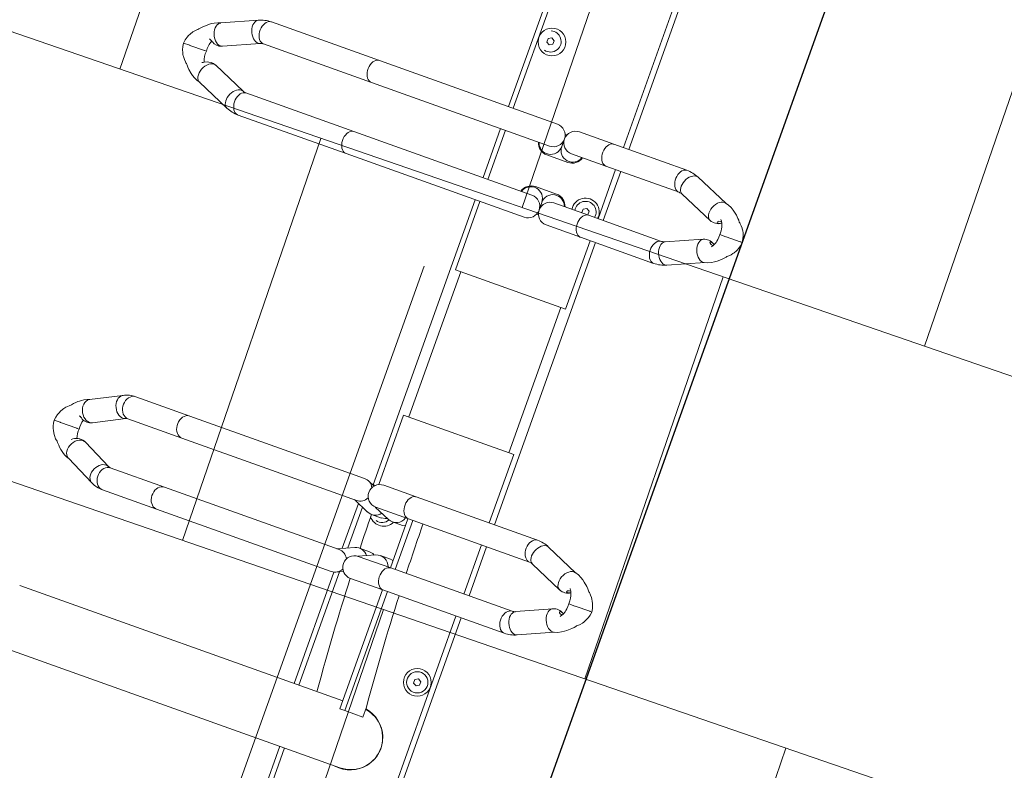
# Model space of a CAD drawing. Header units: metres. Extents: x 134157 to 138734, y 451157 to 455772.
# Tile 449 of 656: x 136558.407 to 136559.332, y 453797.407 to 453798.113. Entities that reach past the tile are written whole.
import ezdxf

# ---------------------------------------------------------------- set-up
doc = ezdxf.new("R2010")
doc.units = ezdxf.units.M
doc.linetypes.add('HIDDEN__G5', pattern=[1.125, 0.75, -0.375])
doc.linetypes.add('TR18X20__G2', pattern=[2.6, 1, -0.4, 0, -0.4, 0, -0.4, 0, -0.4])
doc.layers.add('-DR-alg-hulplijnen', color=210, linetype='Continuous', plot=False)
doc.layers.add('-DR-nw-gr-arc-gras', color=7, linetype='Continuous', true_color=0xb5d5a4)
for name, color, linetype in [('-DR-nw-inr-fietsparkeren Tulip enkele beugel', 2, 'Continuous'), ('-DR-nw-inr-fietsparkeren Tulip Traverse', 2, 'Continuous'), ('-DR-nw-vh-band 18-20x25', 2, 'TR18X20__G2'), ('VELOPA-FIG15', 1, 'Continuous'), ('VELOPA-FIG25', 1, 'Continuous')]:
    doc.layers.add(name, color=color, linetype=linetype)
doc.layers.add('-DR-nw-rio-HWA 125', color=170, linetype='HIDDEN__G5', lineweight=13)
doc.layers.add('-DR-nw-vh-arc-tegels 300x300x45', color=253, linetype='Continuous', lineweight=9)
doc.layers.add('-DR-nw-vh-arc-halfverharding stabilizer', color=7, linetype='Continuous', lineweight=9, true_color=0xe2e1c1, transparency=0.1)
doc.styles.add('2-5TXT', font='arial.ttf')
doc.dimstyles.new('VELOPA-drukwerk', dxfattribs={"dimscale": 0, "dimtxt": 2.5, "dimasz": 2, "dimexe": 1, "dimexo": 1, "dimgap": 1, "dimtad": 1, "dimdec": 0, "dimdsep": 46, "dimtxsty": '2-5TXT', "dimcen": 8, "dimadec": 1, "dimazin": 0, "dimtfac": 1, "dimtdec": 0, "dimtmove": 0, "dimatfit": 3, "dimfxl": 1, "dimtolj": 1, "dimtzin": 0, "dimarcsym": 0})
pattern_1 = [(115.335625, (136419.71802, 453326.2367), (-0.223681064, -0.105903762), [0.06, -0.187485]), (205.335625, (136419.71802, 453326.2367), (0.105903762, -0.223681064), [0.06, -0.187485])]

# ---------------------------------------------------------------- blocks, each defined once
blk = doc.blocks.new('Tulip Traverse')
at = {"layer": 'VELOPA-FIG15', "color": 252, "linetype": 'Continuous', "lineweight": 9}
for p, q in [((822.5, 50), (677.5, 50)), ((822.5, -50), (677.5, -50))]:
    blk.add_line(p, q, dxfattribs=at)
at = {"layer": 'VELOPA-FIG15', "color": 252, "linetype": 'Continuous', "lineweight": 9, "flags": 128}
for points in [[(538.74, 121.47), (538.43, 120.9), (537.62, 119.93), (536.52, 119.16), (535.17, 118.6), (533.6, 118.28), (531.88, 118.2), (530.05, 118.36), (528.18, 118.77), (526.33, 119.4), (524.54, 120.24), (522.89, 121.27), (521.43, 122.44), (520.2, 123.72), (519.24, 125.06), (518.58, 126.44), (518.24, 127.8), (518.24, 129.09), (518.57, 130.25)], [(586.27, 121.47), (586.57, 120.9), (587.38, 119.93), (588.48, 119.16), (589.84, 118.6), (591.4, 118.28), (593.12, 118.2), (594.95, 118.36), (596.82, 118.77), (598.68, 119.4), (600.46, 120.24), (602.11, 121.27), (603.57, 122.44), (604.8, 123.72), (605.77, 125.06), (606.42, 126.44), (606.76, 127.8), (606.76, 129.09), (606.44, 130.25)], [(538, 118.08), (537.82, 116.79), (537.3, 115.55), (536.44, 114.38), (535.28, 113.33), (533.86, 112.44), (532.21, 111.73), (530.4, 111.22), (528.48, 110.93), (526.51, 110.87), (524.55, 111.05), (522.68, 111.45), (520.94, 112.06), (519.4, 112.87), (518.1, 113.84), (517.09, 114.95), (516.4, 116.16), (516.05, 117.44), (516, 118.09)], [(587, 118.08), (587.18, 116.79), (587.7, 115.55), (588.56, 114.38), (589.72, 113.33), (591.14, 112.44), (592.79, 111.73), (594.6, 111.22), (596.52, 110.93), (598.49, 110.87), (600.45, 111.05), (602.32, 111.45), (604.06, 112.06), (605.6, 112.87), (606.9, 113.84), (607.91, 114.95), (608.6, 116.16), (608.96, 117.44), (609, 118.09)], [(913.7, 106.03), (913.43, 105.53), (912.62, 104.53), (911.52, 103.72), (910.17, 103.12), (908.6, 102.77), (906.88, 102.66), (905.05, 102.81), (903.18, 103.21), (901.33, 103.83), (899.54, 104.68), (897.89, 105.71), (896.43, 106.89), (895.2, 108.2), (894.24, 109.57), (893.58, 110.98), (893.24, 112.37), (893.24, 113.7), (893.58, 114.93), (893.6, 114.99)], [(961.3, 106.03), (961.57, 105.53), (962.38, 104.53), (963.48, 103.72), (964.84, 103.12), (966.4, 102.77), (968.12, 102.66), (969.95, 102.81), (971.82, 103.21), (973.68, 103.83), (975.46, 104.68), (977.11, 105.71), (978.57, 106.89), (979.8, 108.2), (980.77, 109.57), (981.42, 110.98), (981.76, 112.37), (981.76, 113.7), (981.42, 114.93), (981.4, 114.99)], [(913, 102.91), (912.82, 101.58), (912.3, 100.3), (911.44, 99.1), (910.28, 98.02), (908.86, 97.1), (907.21, 96.37), (905.4, 95.85), (903.48, 95.55), (901.51, 95.49), (899.55, 95.67), (897.68, 96.08), (895.94, 96.71), (894.4, 97.54), (893.1, 98.54), (892.09, 99.69), (891.4, 100.93), (891.05, 102.24), (891, 102.91)], [(962, 102.91), (962.18, 101.58), (962.7, 100.3), (963.56, 99.1), (964.72, 98.02), (966.14, 97.1), (967.79, 96.37), (969.6, 95.85), (971.52, 95.55), (973.49, 95.49), (975.45, 95.67), (977.32, 96.08), (979.06, 96.71), (980.6, 97.54), (981.9, 98.54), (982.91, 99.69), (983.6, 100.93), (983.96, 102.24), (984, 102.91)], [(538, 45.14), (537.82, 43.86), (537.3, 42.61), (536.44, 41.44), (535.28, 40.4), (533.86, 39.5), (532.21, 38.79), (530.4, 38.28), (528.48, 37.99), (526.51, 37.93), (524.55, 38.11), (522.68, 38.51), (520.94, 39.12), (519.4, 39.93), (518.1, 40.9), (517.09, 42.01), (516.4, 43.22), (516.05, 44.5), (516, 45.14)], [(587, 45.14), (587.18, 43.86), (587.7, 42.61), (588.56, 41.44), (589.72, 40.4), (591.14, 39.5), (592.79, 38.79), (594.6, 38.28), (596.52, 37.99), (598.49, 37.93), (600.45, 38.11), (602.32, 38.51), (604.06, 39.12), (605.6, 39.93), (606.9, 40.9), (607.91, 42.01), (608.6, 43.22), (608.96, 44.5), (609, 45.14)], [(913, -18.1), (912.82, -19.43), (912.3, -20.71), (911.44, -21.91), (910.28, -22.99), (908.86, -23.91), (907.21, -24.64), (905.4, -25.17), (903.48, -25.46), (901.51, -25.52), (899.55, -25.34), (897.68, -24.93), (895.94, -24.3), (894.4, -23.47), (893.1, -22.47), (892.09, -21.33), (891.4, -20.08), (891.05, -18.77), (891, -18.1)], [(962, -18.1), (962.18, -19.43), (962.7, -20.71), (963.56, -21.91), (964.72, -22.99), (966.14, -23.91), (967.79, -24.64), (969.6, -25.17), (971.52, -25.46), (973.49, -25.52), (975.45, -25.34), (977.32, -24.93), (979.06, -24.3), (980.6, -23.47), (981.9, -22.47), (982.91, -21.33), (983.6, -20.08), (983.96, -18.77), (984, -18.1)], [(538, -188.96), (537.82, -190.28), (537.3, -191.55), (536.44, -192.74), (535.28, -193.81), (533.86, -194.72), (532.21, -195.45), (530.4, -195.97), (528.48, -196.26), (526.51, -196.32), (524.55, -196.14), (522.68, -195.73), (520.94, -195.11), (519.4, -194.28), (518.1, -193.29), (517.09, -192.16), (516.4, -190.92), (516.05, -189.62), (516, -188.96)], [(587, -188.96), (587.18, -190.28), (587.7, -191.55), (588.56, -192.74), (589.72, -193.81), (591.14, -194.72), (592.79, -195.45), (594.6, -195.97), (596.52, -196.26), (598.49, -196.32), (600.45, -196.14), (602.32, -195.73), (604.06, -195.11), (605.6, -194.28), (606.9, -193.29), (607.91, -192.16), (608.6, -190.92), (608.96, -189.62), (609, -188.96)], [(913, -244.2), (912.82, -245.69), (912.3, -247.14), (911.44, -248.49), (910.28, -249.7), (908.86, -250.73), (907.21, -251.56), (905.4, -252.15), (903.48, -252.48), (901.51, -252.55), (899.55, -252.35), (897.68, -251.89), (895.94, -251.17), (894.4, -250.24), (893.1, -249.11), (892.09, -247.82), (891.4, -246.42), (891.05, -244.95), (891, -244.2)], [(962, -244.2), (962.18, -245.69), (962.7, -247.14), (963.56, -248.49), (964.72, -249.7), (966.14, -250.73), (967.79, -251.56), (969.6, -252.15), (971.52, -252.48), (973.49, -252.55), (975.45, -252.35), (977.32, -251.89), (979.06, -251.17), (980.6, -250.24), (981.9, -249.11), (982.91, -247.82), (983.6, -246.42), (983.96, -244.95), (984, -244.2)], [(538, -296.74), (537.82, -298.06), (537.3, -299.33), (536.44, -300.52), (535.28, -301.59), (533.86, -302.5), (532.21, -303.23), (530.4, -303.75), (528.48, -304.04), (526.51, -304.1), (524.55, -303.92), (522.68, -303.51), (520.94, -302.89), (519.4, -302.07), (518.1, -301.07), (517.09, -299.94), (516.4, -298.7), (516.05, -297.4), (516, -296.74)], [(539.1, -301.85), (538.93, -303.21), (538.43, -304.6), (537.62, -305.99), (536.52, -307.32), (535.17, -308.57), (533.6, -309.68), (531.88, -310.61), (530.05, -311.35), (528.18, -311.87), (526.33, -312.15), (524.54, -312.18), (522.89, -311.95), (521.43, -311.49), (520.2, -310.8), (519.24, -309.9), (518.6, -308.86)], [(538.71, -299.96), (538.93, -300.58), (539.1, -301.85)], [(586.29, -299.96), (586.07, -300.58), (585.9, -301.85)], [(585.9, -301.85), (586.07, -303.21), (586.57, -304.6), (587.38, -305.99), (588.48, -307.32), (589.84, -308.57), (591.4, -309.68), (593.12, -310.61), (594.95, -311.35), (596.82, -311.87), (598.68, -312.15), (600.46, -312.18), (602.11, -311.95), (603.57, -311.49), (604.8, -310.8), (605.77, -309.9), (606.41, -308.86)], [(587, -296.74), (587.18, -298.06), (587.7, -299.33), (588.56, -300.52), (589.72, -301.59), (591.14, -302.5), (592.79, -303.23), (594.6, -303.75), (596.52, -304.04), (598.49, -304.1), (600.45, -303.92), (602.32, -303.51), (604.06, -302.89), (605.6, -302.07), (606.9, -301.07), (607.91, -299.94), (608.6, -298.7), (608.96, -297.4), (609, -296.74)], [(913, -298.22), (912.82, -299.71), (912.3, -301.16), (911.44, -302.51), (910.28, -303.72), (908.86, -304.75), (907.21, -305.58), (905.4, -306.17), (903.48, -306.5), (901.51, -306.57), (899.55, -306.37), (897.68, -305.91), (895.94, -305.2), (894.4, -304.26), (893.1, -303.13), (892.09, -301.85), (891.4, -300.44), (891.05, -298.97), (891, -298.22)], [(914.1, -302.68), (913.93, -304.21), (913.43, -305.76), (912.62, -307.29), (911.52, -308.73), (910.17, -310.06), (908.6, -311.22), (906.88, -312.18), (905.05, -312.9), (903.18, -313.37), (901.33, -313.56), (899.54, -313.48), (897.89, -313.12), (896.43, -312.5), (895.2, -311.64), (894.24, -310.55), (893.83, -309.88)], [(913.47, -299.95), (913.93, -301.23), (914.1, -302.68)], [(961.53, -299.95), (961.07, -301.23), (960.9, -302.68)], [(960.9, -302.68), (961.07, -304.21), (961.57, -305.76), (962.38, -307.29), (963.48, -308.73), (964.84, -310.06), (966.4, -311.22), (968.12, -312.18), (969.95, -312.9), (971.82, -313.37), (973.68, -313.56), (975.46, -313.48), (977.11, -313.12), (978.57, -312.5), (979.8, -311.64), (980.77, -310.55), (981.17, -309.88)], [(962, -298.22), (962.18, -299.71), (962.7, -301.16), (963.56, -302.51), (964.72, -303.72), (966.14, -304.75), (967.79, -305.58), (969.6, -306.17), (971.52, -306.5), (973.49, -306.57), (975.45, -306.37), (977.32, -305.91), (979.06, -305.2), (980.6, -304.26), (981.9, -303.13), (982.91, -301.85), (983.6, -300.44), (983.96, -298.97), (984, -298.22)]]:
    blk.add_lwpolyline(points, dxfattribs=at)
at = {"layer": 'VELOPA-FIG25', "color": 252, "linetype": 'Continuous', "lineweight": 9}
for p, q in [((562.5, 188.41), (562.5, 190)), ((562.5, 188.03), (562.5, 188.41)), ((562.5, 173.95), (562.5, 188.03)), ((562.5, 173.95), (562.5, 173.7)), ((562.5, 173.7), (562.5, 167.46)), ((937.5, 172.03), (937.5, 173.68)), ((937.5, 171.64), (937.5, 172.03)), ((937.5, 157.16), (937.5, 171.64)), ((532.85, 163.04), (518.57, 130.25)), ((606.44, 130.25), (592.15, 163.04)), ((538.74, 121.47), (553.09, 154.41)), ((571.92, 154.41), (586.27, 121.47)), ((937.5, 157.16), (937.5, 156.89)), ((937.5, 156.89), (937.5, 150.69)), ((907.89, 147.05), (893.6, 114.99)), ((981.4, 114.99), (967.11, 147.05)), ((913.7, 106.03), (928.05, 138.23)), ((946.95, 138.23), (961.3, 106.03)), ((516, 118.08), (516, 45.14)), ((538, 45.14), (538, 118.08)), ((587, 118.08), (587, 45.14)), ((609, 45.14), (609, 118.08)), ((891, 102.91), (891, -18.1)), ((913, -18.1), (913, 102.91)), ((962, 102.91), (962, -18.1)), ((984, -18.1), (984, 102.91)), ((516, 60), (234, 60)), ((587, 60), (538, 60)), ((891, 60), (609, 60)), ((962, 60), (913, 60)), ((1266, 60), (984, 60)), ((516, 54.75), (234, 54.75)), ((587, 54.75), (538, 54.75)), ((677.5, 54.75), (609, 54.75)), ((677.5, -55.25), (677.5, 54.75)), ((891, 54.75), (822.5, 54.75)), ((822.5, 54.75), (822.5, -55.25)), ((962, 54.75), (913, 54.75)), ((1266, 54.75), (984, 54.75)), ((516, 45.14), (516, 10.75)), ((538, 10.75), (538, 45.14)), ((581.54, 41.5), (583.27, 44.5)), ((583.27, 38.5), (581.54, 41.5)), ((583.27, 44.5), (586.73, 44.5)), ((586.73, 38.5), (583.27, 38.5)), ((586.73, 44.5), (587, 44.03)), ((587, 38.97), (586.73, 38.5)), ((587, 45.14), (587, 10.75)), ((609, 10.75), (609, 45.14)), ((1051.54, 41.5), (1053.27, 44.5)), ((1053.27, 38.5), (1051.54, 41.5)), ((1053.27, 44.5), (1056.73, 44.5)), ((1056.73, 38.5), (1053.27, 38.5)), ((1056.73, 44.5), (1058.46, 41.5)), ((1058.46, 41.5), (1056.73, 38.5)), ((546.65, -10.75), (546.65, 10.25)), ((578.35, 10.25), (578.35, -10.75)), ((522.65, 0.65), (522.65, -1.15)), ((602.35, -1.15), (602.35, 0.65)), ((1093, 4.24), (1103, 4.24)), ((1103, -13.71), (1103, 4.24)), ((527, -0.25), (534.52, -0.25)), ((534.69, -0.25), (534.52, -0.25)), ((590.49, -0.25), (590.31, -0.25)), ((590.49, -0.25), (598, -0.25)), ((1155.15, -341.15), (1155.15, -0.08)), ((516, -11.25), (516, -188.96)), ((538, -188.96), (538, -11.25)), ((587, -11.25), (587, -188.96)), ((609, -188.96), (609, -11.25)), ((891, -18.1), (891, -50.59)), ((913, -13.71), (962, -13.71)), ((913, -50.59), (913, -18.1)), ((962, -18.1), (962, -50.59)), ((984, -13.71), (1103, -13.71)), ((984, -50.59), (984, -18.1)), ((1103, -13.71), (1103, -18.58)), ((913, -18.58), (962, -18.58)), ((920.66, -31.26), (920.66, -21.19)), ((954.35, -21.19), (954.35, -31.26)), ((984, -18.58), (1103, -18.58)), ((1094.85, -18.58), (1094.85, -341.13)), ((912.99, -51.17), (919.78, -35.49)), ((955.22, -35.49), (962.02, -51.17)), ((441.54, -43.5), (443.27, -40.5)), ((443.27, -46.5), (441.54, -43.5)), ((443.27, -40.5), (446.73, -40.5)), ((446.73, -40.5), (448.46, -43.5)), ((448.46, -43.5), (446.73, -46.5)), ((920.66, -52.19), (920.66, -42.12)), ((954.35, -42.12), (954.35, -52.19)), ((1094.85, -44.48), (1093, -44.48)), ((405.15, -55.25), (516, -55.25)), ((446.73, -46.5), (443.27, -46.5)), ((538, -55.25), (587, -55.25)), ((609, -55.25), (677.5, -55.25)), ((822.5, -55.25), (892.04, -55.25)), ((1155.15, -55.25), (1266, -55.25)), ((516, -60), (405.15, -60)), ((587, -60), (538, -60)), ((894.01, -60), (609, -60)), ((894.79, -58.9), (891.88, -65.62)), ((913, -72.07), (919.78, -56.43)), ((957.83, -62.43), (917.18, -62.43)), ((955.22, -56.43), (962, -72.07)), ((983.12, -65.62), (980.21, -58.9)), ((1094.85, -62.43), (981.74, -62.43)), ((1266, -60), (1155.15, -60)), ((891, -69.86), (891, -244.2)), ((913, -244.2), (913, -69.86)), ((959.94, -67.31), (915.06, -67.31)), ((962, -69.86), (962, -244.2)), ((1094.85, -67.31), (983.69, -67.31)), ((984, -244.2), (984, -69.86)), ((516, -188.96), (516, -296.74)), ((538, -296.74), (538, -188.96)), ((587, -188.96), (587, -296.74)), ((609, -296.74), (609, -188.96)), ((891, -244.2), (891, -298.22)), ((913, -298.22), (913, -244.2)), ((962, -244.2), (962, -298.22)), ((984, -298.22), (984, -244.2)), ((553.06, -332.39), (538.71, -299.95)), ((586.29, -299.95), (571.94, -332.39)), ((927.82, -328.32), (913.47, -299.95)), ((961.53, -299.95), (947.19, -328.32)), ((518.59, -308.85), (532.94, -341.29)), ((592.06, -341.29), (606.41, -308.85)), ((893.84, -309.88), (908.19, -338.25)), ((966.82, -338.25), (981.17, -309.88)), ((553.17, -332.74), (553.08, -332.44)), ((571.92, -332.44), (571.83, -332.74)), ((928.07, -329.03), (927.86, -328.4)), ((947.14, -328.4), (946.91, -329.09)), ((937.5, -339.92), (937.5, -337.88)), ((937.5, -339.92), (937.5, -340.34)), ((937.5, -356.65), (937.5, -340.34)), ((562.5, -346.67), (562.5, -345.04)), ((562.5, -346.67), (562.5, -347.05)), ((562.5, -361.41), (562.5, -347.05)), ((937.5, -356.96), (937.5, -356.65)), ((937.5, -363), (937.5, -356.96)), ((562.5, -361.67), (562.5, -361.41)), ((562.5, -367.89), (562.5, -361.67))]:
    blk.add_line(p, q, dxfattribs=at)
at = {"layer": 'VELOPA-FIG25', "color": 252, "linetype": 'Continuous', "lineweight": 9, "flags": 128}
for points in [[(562.5, 190.01), (559.08, 189.47), (556.31, 188.67), (553.79, 187.64), (552.06, 186.73), (551.02, 186.1), (550.46, 185.72), (549.74, 185.21), (548.12, 183.88), (546.54, 182.3), (545.89, 181.54), (545.23, 180.88), (543.9, 179.78), (542.46, 178.46), (540.19, 176.14), (538.02, 173.56), (536.58, 171.55), (535.07, 169.04), (533.67, 165.97), (532.63, 162.28)], [(592.37, 162.28), (591.33, 165.97), (589.93, 169.04), (588.43, 171.55), (586.98, 173.56), (584.06, 176.94), (582.54, 178.46), (581.1, 179.78), (580.43, 180.35), (579.77, 180.88), (579.11, 181.54), (578.46, 182.3), (576.88, 183.88), (575.26, 185.21), (574.19, 185.96), (573.54, 186.37), (572.45, 187.01), (570.85, 187.81), (568.69, 188.67), (565.92, 189.47), (562.5, 190.01)], [(562.5, 167.44), (565.14, 167.55), (567.39, 167.41), (569.26, 167.11), (570.76, 166.73), (573.08, 165.85), (574.99, 164.77), (575.71, 164.24), (576.11, 163.91), (576.22, 163.85), (576.24, 163.86)], [(937.5, 173.71), (934.25, 173.2), (931.65, 172.49), (929.67, 171.74), (927.61, 170.76), (926.13, 169.9), (924.73, 168.94), (922.78, 167.32), (921.05, 165.54), (920.4, 164.75), (919.72, 164.2), (918.23, 162.9), (916.47, 161.22), (913.25, 157.61), (911.82, 155.68), (910.27, 153.2), (908.78, 150.07), (907.64, 146.21)], [(967.36, 146.21), (966.22, 150.07), (964.73, 153.2), (963.18, 155.68), (961.76, 157.61), (958.53, 161.22), (956.78, 162.9), (955.29, 164.2), (954.6, 164.75), (953.95, 165.54), (952.22, 167.32), (950.27, 168.94), (948.87, 169.9), (947.39, 170.76), (945.33, 171.74), (943.35, 172.49), (940.76, 173.2), (937.5, 173.71)], [(532.68, 162.3), (532.55, 161.4), (532.75, 159.94), (533.35, 158.44), (534.31, 156.95), (535.61, 155.53), (537.2, 154.24), (539, 153.13), (540.96, 152.23), (543, 151.59), (545.04, 151.22), (547, 151.14), (548.81, 151.36), (550.39, 151.87), (551.69, 152.64), (552.66, 153.65), (553.07, 154.48)], [(551.73, 165.75), (552.18, 164.93), (552.69, 163.81), (552.99, 162.73), (553.04, 161.98), (552.89, 161.53), (552.57, 161.34), (552.07, 161.41), (551.46, 161.87), (551.01, 162.62), (550.76, 163.66), (550.69, 164.74), (550.7, 165.2)], [(592.32, 162.3), (592.45, 161.4), (592.25, 159.94), (591.66, 158.44), (590.69, 156.95), (589.39, 155.53), (587.81, 154.24), (586, 153.13), (584.04, 152.23), (582, 151.59), (579.96, 151.22), (578, 151.14), (576.2, 151.36), (574.61, 151.87), (573.31, 152.64), (572.35, 153.65), (571.94, 154.48)], [(571.96, 162.19), (572.06, 161.63), (572.34, 161.36), (572.78, 161.37), (573.37, 161.7), (573.96, 162.54), (574.24, 163.62), (574.32, 164.7), (574.31, 165.16)], [(923.55, 147.02), (923.55, 147.02), (923.63, 147.05), (924.02, 147.38), (924.65, 147.87), (925.63, 148.5), (926.76, 149.08), (928.19, 149.67), (929.75, 150.14), (931.8, 150.55), (934.38, 150.77), (937.5, 150.67)], [(926.97, 149.17), (927.18, 148.79), (927.69, 147.67), (927.99, 146.58), (928.04, 145.81), (927.89, 145.33), (927.57, 145.11), (927.07, 145.17), (926.46, 145.59), (926.01, 146.32), (925.76, 147.35), (925.69, 148.42), (925.69, 148.53)], [(937.5, 150.67), (940.15, 150.78), (942.4, 150.65), (944.26, 150.36), (945.76, 150), (948.09, 149.15), (950, 148.11), (950.73, 147.59), (951.15, 147.26), (951.26, 147.19), (951.29, 147.2)], [(946.96, 146.02), (947.06, 145.44), (947.34, 145.15), (947.78, 145.13), (948.37, 145.43), (948.96, 146.25), (949.24, 147.31), (949.32, 148.39), (949.31, 148.49)], [(907.69, 146.23), (907.55, 145.25), (907.75, 143.75), (908.35, 142.21), (909.31, 140.69), (910.61, 139.25), (912.2, 137.94), (914, 136.82), (915.96, 135.92), (918, 135.28), (920.04, 134.93), (922, 134.88), (923.81, 135.13), (925.39, 135.67), (926.69, 136.48), (927.66, 137.53), (928.03, 138.31)], [(967.31, 146.23), (967.45, 145.25), (967.25, 143.75), (966.66, 142.21), (965.69, 140.69), (964.39, 139.25), (962.81, 137.94), (961, 136.82), (959.04, 135.92), (957, 135.28), (954.96, 134.93), (953, 134.88), (951.2, 135.13), (949.61, 135.67), (948.31, 136.48), (947.35, 137.53), (946.97, 138.31)], [(920.64, -21.19), (920.66, -21.1), (920.2, -18.58)], [(954.36, -21.19), (954.35, -21.1), (954.8, -18.58)], [(919.15, -36.95), (920.06, -38.62), (920.64, -42.12)], [(955.86, -36.95), (954.94, -38.62), (954.36, -42.12)], [(894.13, -60.43), (893.88, -59.46), (893.69, -57.8)], [(553.45, -334.29), (553.25, -332.9), (553.01, -332.41)], [(571.72, -333.1), (571.16, -334.99), (571.01, -337.32), (571.27, -339.36), (571.76, -341.07), (572.9, -343.51), (573.42, -344.32), (573.79, -344.91), (574.02, -345.29), (574.05, -345.34)], [(571.55, -334.29), (571.75, -332.9), (571.99, -332.41)], [(908.22, -338.23), (908.35, -338.55), (909.31, -339.79), (910.61, -340.77), (912.2, -341.48), (914, -341.86), (915.96, -341.92), (918, -341.64), (920.04, -341.05), (922, -340.15), (923.81, -339), (925.39, -337.62), (926.69, -336.07), (927.66, -334.42), (928.25, -332.73), (928.45, -331.05)], [(928.45, -331.05), (928.25, -329.46), (927.78, -328.33)], [(946.55, -331.05), (946.75, -329.46), (947.22, -328.33)], [(966.78, -338.23), (966.66, -338.55), (965.69, -339.79), (964.39, -340.77), (962.81, -341.48), (961, -341.86), (959.04, -341.92), (957, -341.64), (954.96, -341.05), (953, -340.15), (951.2, -339), (949.61, -337.62), (948.31, -336.07), (947.35, -334.42), (946.75, -332.73), (946.55, -331.05)], [(532.87, -341.12), (533.69, -343.99), (535.08, -347.01), (536.55, -349.46), (537.94, -351.39), (540.86, -354.78), (542.48, -356.39), (543.96, -357.75), (544.6, -358.29), (545.21, -358.78), (545.82, -359.43), (546.46, -360.17), (548.07, -361.77), (549.73, -363.13), (550.82, -363.89), (551.46, -364.3), (552.56, -364.93), (554.16, -365.72), (556.31, -366.57), (559.08, -367.36), (562.5, -367.91)], [(532.99, -341.27), (533.35, -342.02), (534.31, -343.05), (535.61, -343.85), (537.2, -344.38), (539, -344.62), (540.96, -344.56), (543, -344.2), (545.04, -343.56), (547, -342.67), (548.81, -341.54), (550.39, -340.24), (551.69, -338.81), (552.66, -337.3), (553.25, -335.77), (553.45, -334.29)], [(562.5, -367.91), (565.92, -367.36), (568.69, -366.57), (571.21, -365.55), (572.94, -364.65), (573.97, -364.02), (574.54, -363.65), (575.27, -363.13), (576.94, -361.77), (578.54, -360.17), (579.18, -359.43), (579.79, -358.78), (580.4, -358.29), (581.05, -357.75), (582.52, -356.39), (584.14, -354.78), (587.06, -351.39), (588.45, -349.46), (589.93, -347.01), (591.31, -343.99), (592.14, -341.12)], [(592.01, -341.27), (591.66, -342.02), (590.69, -343.05), (589.39, -343.85), (587.81, -344.38), (586, -344.62), (584.04, -344.56), (582, -344.2), (579.96, -343.56), (578, -342.67), (576.2, -341.54), (574.61, -340.24), (573.31, -338.81), (572.35, -337.3), (571.75, -335.77), (571.55, -334.29)], [(908.06, -338), (908.83, -340.38), (910.2, -343.08), (911.51, -345.1), (912.56, -346.53), (913.64, -347.84), (915.01, -349.37), (916.7, -351.01), (918.49, -352.59), (919.96, -354.16), (921.28, -355.62), (922.47, -356.75), (923.4, -357.55), (924.25, -358.19), (925.59, -359.09), (927.5, -360.16), (929.37, -361), (931.64, -361.82), (934.35, -362.52), (937.5, -363)], [(926.9, -339.59), (926.63, -340.06), (926.05, -341.14), (925.76, -341.77), (925.69, -341.97), (925.71, -341.83), (925.76, -341.32), (925.77, -340.6)], [(937.5, -363), (940.42, -362.57), (942.96, -361.94), (945.12, -361.21), (946.92, -360.44), (948.81, -359.45), (950.18, -358.59), (951.15, -357.89), (953.57, -355.77), (955.35, -353.76), (956.23, -352.94), (957.24, -352.04), (958.36, -351), (959.69, -349.68), (961.43, -347.75), (963.5, -345.08), (964.95, -342.81), (966.29, -340.1), (966.97, -337.95)], [(552.3, -342.68), (552.22, -342.86), (551.63, -343.95), (551.05, -345.13), (550.76, -345.89), (550.69, -346.23), (550.7, -346.23)]]:
    blk.add_lwpolyline(points, dxfattribs=at)
at = {"layer": 'VELOPA-FIG25', "color": 252, "linetype": 'Continuous', "lineweight": 9}
for centre, radius in [((1055, 41.5), 13), ((1055, 41.5), 10), ((445, -42), 13)]:
    blk.add_circle(centre, radius, dxfattribs=at)
for centre, radius, start, end in [((559.96, 149.07), 18.54, 82.10977, 127.37626), ((541.65, 158.97), 12.31, 338.4965, 33.85947), ((581.56, 158.82), 10.6, 147.19441, 204.33803), ((579.51, 161.42), 7.59, 145.26362, 174.22726), ((916.79, 142.88), 12.18, 337.86131, 31.55449), ((956.52, 142.72), 10.57, 146.38879, 204.84016), ((953.74, 145.45), 6.81, 146.88011, 175.24554), ((546.39, 118.03), 30.39, 156.28881, 179.90275), ((578.51, 118.01), 30.49, 0.13652, 23.67138), ((546.35, 118.04), 8.35, 155.77604, 179.71202), ((578.47, 118), 8.54, 0.54842, 23.96351), ((920.59, 102.85), 29.59, 155.78713, 179.89176), ((954.31, 102.83), 29.69, 0.15033, 24.17024), ((920.55, 102.86), 7.55, 155.16894, 179.64903), ((954.26, 102.82), 7.74, 0.6599, 24.52214), ((585, 41.5), 13, 81.14562, 278.85438), ((585, 41.5), 10, 78.45714, 281.54286), ((1125, -0.25), 30.5, 351.31164, 171.53221), ((1125.04, -0.01), 30.1, 359.76843, 171.8778), ((534.63, 10.73), 10.98, 269.90379, 72.13853), ((534.65, 10.25), 12, 0, 73.78451), ((590.35, 10.25), 12, 106.20546, 180), ((590.37, 10.73), 10.98, 107.86147, 270.09621), ((527, 10.75), 11, 180, 0), ((598, 10.75), 11, 180, 0), ((901.79, 2374.18), 2377.64, 271.98151, 274.61273), ((527, -11.25), 11, 0, 180), ((534.7, -11.23), 10.98, 287.52408, 90.02738), ((590.31, -11.23), 10.98, 89.97262, 252.47592), ((598, -11.25), 11, 0, 180), ((893.89, 2582.76), 2586.38, 270.4234, 271.50906), ((534.65, -10.75), 12, 286.21549, 0), ((590.35, -10.75), 12, 180, 253.79454), ((909.9, -31.22), 10.75, 336.64696, 73.22429), ((965.1, -31.22), 10.75, 106.77571, 203.35304), ((445, -43.5), 10, 60, 195.46601), ((445, -43.5), 10, 344.53399, 60), ((915, -43.5), 10, 344.53399, 60), ((915, -42), 13, 308.52107, 64.20937), ((910.01, -52.16), 10.64, 336.42359, 53.92382), ((964.99, -52.16), 10.64, 126.07618, 203.57641), ((901.79, 2325.47), 2377.65, 271.98148, 274.61272), ((902, -50.59), 11, 180, 0), ((893.94, 2532.38), 2584.71, 270.59237, 271.33416), ((973, -50.59), 11, 180, 0), ((901.79, -69.89), 10.79, 117.27252, 179.83175), ((902.18, -69.91), 10.82, 0.27968, 62.61604), ((972.82, -69.91), 10.82, 117.39301, 179.71179), ((973.22, -69.89), 10.78, 0.16647, 62.72873), ((545.95, -296.67), 29.95, 180.14654, 204.0079), ((546, -296.66), 8, 180.62365, 204.33725), ((579.19, -296.7), 7.81, 335.37009, 359.66901), ((579.16, -296.69), 29.84, 335.94953, 359.89657), ((916.85, -298.11), 25.85, 180.23589, 207.08734), ((916.97, -298.08), 3.97, 181.99584, 208.12445), ((958.09, -298.1), 3.91, 331.67955, 358.20015), ((958.26, -298.14), 25.75, 332.85931, 359.81801), ((543.83, -336.97), 10.22, 326.00648, 22.36864), ((919.31, -333.46), 9.75, 321.08066, 23.26597), ((958.21, -333.63), 12.17, 160.56164, 222.19827), ((934.6, -315.51), 22.56, 253.70861, 277.39935), ((940.38, -314.63), 23.43, 262.94409, 285.56916), ((559.84, -326.07), 19.13, 245.41923, 277.98258), ((564.93, -324.6), 20.56, 263.2008, 292.84844)]:
    blk.add_arc(centre, radius, start, end, dxfattribs=at)
blk = doc.blocks.new('Tulip fietsenrek rail')
at = {"layer": '-DR-alg-hulplijnen'}
blk.add_lwpolyline([(3150, -1934.99), (3150, -9.99), (150, -9.99), (150, -1934.99)], close=True, dxfattribs=at)
at = {"layer": 'VELOPA-FIG15'}
blk.add_blockref('Tulip Traverse', (150, -200), dxfattribs=at)
blk = doc.blocks.new('*D482')
at = {"layer": '-DR-alg-hulplijnen', "color": 0, "lineweight": -2, "ltscale": 4, "transparency": 16777216}
for p, q in [((0, -770.72), (0, -1064.73)), ((3625, -770.72), (3625, -1064.73)), ((41.43, -1044.01), (3583.57, -1044.01))]:
    blk.add_line(p, q, dxfattribs=at)
at = {"layer": '-DR-alg-hulplijnen', "color": 0, "ltscale": 4, "transparency": 16777216}
for points in [[(41.43, -1037.1), (41.43, -1050.92), (0, -1044.01)], [(3583.57, -1037.1), (3583.57, -1050.92), (3625, -1044.01)]]:
    blk.add_solid(points, dxfattribs=at)
at = {"layer": 'Defpoints', "color": 0, "ltscale": 4, "transparency": 16777216}
for p in [(0, -750), (3625, -750), (3625, -1044.01)]:
    blk.add_point(p, dxfattribs=at)
at = {"layer": '-DR-alg-hulplijnen', "color": 0, "ltscale": 4, "transparency": 16777216, "insert": (1812.5, -996.83), "char_height": 51.792, "attachment_point": 5, "style": '2-5TXT'}
blk.add_mtext('\\A1;3625', dxfattribs=at)
blk = doc.blocks.new('*D481')
at = {"layer": '-DR-alg-hulplijnen', "color": 0, "lineweight": -2, "ltscale": 4, "transparency": 16777216}
for p, q in [((3645.72, 0), (4009.12, 0)), ((3988.4, -41.43), (3988.4, -708.57)), ((3645.72, -750), (4009.12, -750))]:
    blk.add_line(p, q, dxfattribs=at)
at = {"layer": '-DR-alg-hulplijnen', "color": 0, "ltscale": 4, "transparency": 16777216}
for points in [[(3981.5, -41.43), (3995.31, -41.43), (3988.4, 0)], [(3981.5, -708.57), (3995.31, -708.57), (3988.4, -750)]]:
    blk.add_solid(points, dxfattribs=at)
at = {"layer": 'Defpoints', "color": 0, "ltscale": 4, "transparency": 16777216}
for p in [(3625, 0), (3625, -750), (3988.4, -750)]:
    blk.add_point(p, dxfattribs=at)
at = {"layer": '-DR-alg-hulplijnen', "color": 0, "ltscale": 4, "transparency": 16777216, "insert": (3941.24, -375), "char_height": 51.792, "attachment_point": 5, "rotation": 90, "style": '2-5TXT'}
blk.add_mtext('\\A1;750', dxfattribs=at)
blk = doc.blocks.new('Fietsenrek Tulip enkel')
at = {"layer": '-DR-alg-hulplijnen', "ltscale": 4}
dim = blk.add_linear_dim(base=(3988.4, -750), p1=(3625, 0), p2=(3625, -750), angle=90, dimstyle='VELOPA-drukwerk', override={"dimscale": 20.716723}, dxfattribs=at)
dim.commit()
dim.dimension.update_dxf_attribs({"geometry": '*D481', "text_midpoint": (3941.24, -375)})
dim = blk.add_linear_dim(base=(3625, -1044.01), p1=(0, -750), p2=(3625, -750), dimstyle='VELOPA-drukwerk', override={"dimscale": 20.716723}, dxfattribs=at)
dim.commit()
dim.dimension.update_dxf_attribs({"geometry": '*D482', "text_midpoint": (1812.5, -996.83)})

msp = doc.modelspace()

# ---------------------------------------------------------------- hatches: boundary and pattern name
at = {"layer": '-DR-nw-gr-arc-gras', "transparency": 33554687}
h = msp.add_hatch(dxfattribs=at)
h.set_pattern_fill('AGR-BOLLEN', color=256, scale=0.1, pattern_type=2)
h.set_pattern_definition(pattern_1)
edge = h.paths.add_edge_path()
edge.add_arc((-7000776.80952, 3043164.56756), 7592527.99736, 340.056750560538, 340.05722562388)
edge.add_line((136455.78156, 453494.25428), (136455.1236, 453494.49341))
edge.add_arc((380495.22236, 364992.54844), 259592.30355, 160.0666568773, 160.0804453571)
edge.add_line((136433.83229, 453435.76153), (136433.81349, 453435.76834))
edge.add_line((136433.81349, 453435.76834), (136432.1795, 453431.25509))
edge.add_line((136432.1795, 453431.25509), (136432.1983, 453431.24829))
edge.add_line((136432.1983, 453431.24829), (136431.67763, 453429.86961))
edge.add_line((136431.67763, 453429.86961), (136432.33635, 453429.63123))
edge.add_line((136432.33635, 453429.63123), (136434.30927, 453435.07658))
h = msp.add_hatch(dxfattribs=at)
h.set_pattern_fill('AGR-BOLLEN', color=256, scale=0.1, pattern_type=2)
h.set_pattern_definition(pattern_1)
edge = h.paths.add_edge_path()
edge.add_line((136644.27531, 454017.42185), (136643.93507, 454016.48147))
edge.add_line((136643.93507, 454016.48147), (136643.88393, 454016.34032))
edge.add_line((136643.88393, 454016.34032), (136644.54221, 454016.10165))
edge.add_arc((1711333.98314, -116117.42654), 1674723.58177, 160.09567204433, 160.09665735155, ccw=False)
edge.add_line((136654.34695, 454043.18128), (136653.68886, 454043.41989))
edge.add_line((136653.68886, 454043.41989), (136653.6378, 454043.27898))
edge.add_line((136653.6378, 454043.27898), (136653.29754, 454042.33866))
edge.add_line((136653.29754, 454042.33866), (136644.27531, 454017.42185))
at = {"layer": '-DR-nw-vh-arc-halfverharding stabilizer'}
h = msp.add_hatch(dxfattribs=at)
h.set_pattern_fill('GRAVEL', color=256, scale=0.03)
h.set_pattern_definition([(228.0127875, (0.54864, 0.762), (-6.096000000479, -6.8579999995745), [0.102516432, -10.1491450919]), (184.969741, (0.48006, 0.6858), (9.1439999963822, 0.7620000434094), [0.175921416, -17.416214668]), (132.5104471, (0.3048, 0.67056), (7.6200000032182, -8.381999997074), [0.124044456, -12.2804168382]), (267.273689, (0.00762, 0.48006), (0.762000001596, 15.23999999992), [0.160201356, -15.8599312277]), (292.83365418, (0, 0.32004), (-3.810000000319, 9.1439999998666), [0.15709011, -15.5519423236]), (357.273689, (0.06096, 0.17526), (-15.23999999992, 0.762000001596), [0.160201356, -15.8599312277]), (37.69424047, (0.22098, 0.16764), (-9.9059999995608, -7.6200000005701), [0.211858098, -20.9739345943]), (72.25532837, (0.38862, 0.29718), (5.3340000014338, 16.7639999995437), [0.200015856, -19.8015769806]), (121.42956562, (0.44958, 0.48768), (-6.096000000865, 9.9059999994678), [0.1607439, -15.9136637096]), (175.2363583, (0.36576, 0.62484), (8.38199999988, -0.762000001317), [0.183513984, -8.992181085]), (222.3974378, (0.18288, 0.64008), (-9.1439999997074, -8.3820000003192), [0.237323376, -23.4950317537]), (138.81407483, (0.762, 0.47244), (-5.33399999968, 4.572000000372), [0.081001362, -8.0191697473]), (171.4692344, (0.70104, 0.52578), (9.906000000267, -1.5239999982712), [0.154104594, -15.2563916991]), (225, (0.54864, 0.54864), (-1e-16, -0.762), [0.107762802, -0.9698679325]), (203.19859051, (0.4953, 0.64008), (3.810000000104, 1.523999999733), [0.058032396, -5.7451867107]), (291.80140949, (0.44196, 0.61722), (-0.76200000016, 2.285999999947), [0.082069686, -4.021425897]), (30.96375653, (0.47244, 0.54102), (2.286000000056, 1.523999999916), [0.133295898, -4.3098894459]), (161.56505118, (0.58674, 0.6096), (1.52400000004, -0.76199999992), [0.096386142, -2.313269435]), (16.389540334, (0, 0.61722), (7.62, 2.286), [0.1350264, -13.3676480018]), (70.34617594, (0.12954, 0.65532), (-3.048000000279, -8.381999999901), [0.113279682, -11.2146647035]), (293.19859051, (0.58674, 0.762), (-1.523999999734, 3.810000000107), [0.11606403, -5.6871550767]), (343.61045967, (0.63246, 0.65532), (-7.6200000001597, 2.285999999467), [0.1350264, -13.3676480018]), (339.44395478, (0, 0.14478), (-3.81, 1.524), [0.13021056, -6.3803202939]), (294.7751406, (0.12192, 0.09906), (-3.810000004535, 8.381999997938), [0.109101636, -10.8010780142]), (66.80140949, (0.59436, 0), (1.52399999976, 3.810000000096), [0.11606403, -5.6871550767]), (17.35402464, (0.64008, 0.10668), (-9.905999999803, -3.0480000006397), [0.127734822, -12.645712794]), (69.44395478, (0.22098, 0), (-1.524000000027, -3.80999999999), [0.06510528, -6.4454255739]), (101.309932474, (0.54864, 0), (-0.762, 3.048), [0.03885438, -3.8465984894]), (165.96375653, (0.54102, 0.0381), (2.286, -0.762), [0.15709011, -2.9847163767]), (186.00900596, (0.38862, 0.0762), (7.6199999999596, 0.7620000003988), [0.1455801, -14.412409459]), (303.69006753, (0.47244, 0.47244), (-0.76200000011, 1.52399999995), [0.109897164, -2.6375329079]), (353.15722659, (0.5334, 0.381), (12.9540000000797, -1.5239999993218), [0.191867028, -18.9948027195]), (60.9453959, (0.7239, 0.35814), (-3.048000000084, -5.333999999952), [0.078452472, -7.7668176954]), (90, (0.762, 0.4267), (-0.762, 0.762), [0.04572, -0.71628]), (120.25643716, (0.37338, 0.09906), (3.047999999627, -5.334000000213), [0.105860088, -10.480182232]), (48.0127875, (0.32004, 0.1905), (6.0960000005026, 6.857999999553), [0.205032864, -10.0466286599]), (0, (0.4572, 0.3429), (0.762, 0.762), [0.19812, -0.56388]), (325.3048465, (0.65532, 0.3429), (7.6200000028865, -5.3339999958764), [0.120482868, -11.9277950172]), (254.0546041, (0.75438, 0.27432), (-0.761999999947, -3.048000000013), [0.110948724, -5.4364950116]), (207.64597536, (0.7239, 0.16764), (-14.478000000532, -7.6199999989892), [0.18064353, -17.8837393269]), (175.42607874, (0.56388, 0.08382), (-9.9059999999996, 0.7619999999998), [0.191108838, -18.9197539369])])
edge = h.paths.add_edge_path()
edge.add_line((136562.98442, 453786.77938), (136565.20074, 453792.87732))
edge.add_line((136565.20074, 453792.87732), (136567.01022, 453797.86419))
edge.add_line((136567.01022, 453797.86419), (136566.16351, 453798.17142))
edge.add_line((136566.16351, 453798.17142), (136559.99191, 453781.1608))
edge.add_line((136559.99191, 453781.1608), (136557.88041, 453775.34042))
edge.add_line((136557.88041, 453775.34042), (136558.72614, 453775.03355))
edge.add_line((136558.72614, 453775.03355), (136562.73681, 453786.08681))
edge.add_line((136562.73681, 453786.08681), (136562.97704, 453786.75907))
edge.add_arc((136564.8604, 453786.08605), 2, 159.71667, 160.33563, ccw=False)
at = {"layer": '-DR-nw-vh-arc-tegels 300x300x45'}
h = msp.add_hatch(dxfattribs=at)
h.set_pattern_fill('AVH-TEGEL_200X200_HALFST', color=256, scale=2, angle=71, pattern_type=2)
h.set_pattern_definition([(71, (0, 0), (-0.05887645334, 0.44332106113), [0.4, -0.4]), (161, (0, 0), (-0.13022726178, -0.37820743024), [])])
h.paths.add_polyline_path([(136556.18269, 453796.169), (136550.07719, 453779.34245), (136549.02851, 453779.72296), (136555.21393, 453796.52051)], flags=16)
h.paths.add_polyline_path([(136555.27338, 453796.39256), (136556.05458, 453796.10911), (136550.0173, 453779.47056), (136549.15707, 453779.78269)], flags=0)
h.paths.add_polyline_path([(136554.06824, 453800.72327), (136553.548, 453799.347), (136546.38012, 453780.05986), (136545.92569, 453780.27053), (136544.72963, 453777.69053), (136543.95433, 453776.04081), (136544.49735, 453775.78561), (136550.97642, 453776.2503), (136551.48805, 453777.66034), (136551.55627, 453777.84835), (136552.12029, 453777.6437), (136552.32453, 453778.20658), (136552.03894, 453778.30509), (136552.14332, 453778.59276), (136550.3592, 453779.24012), (136556.4647, 453796.06667), (136558.25076, 453795.4186), (136558.35312, 453795.70069), (136558.6351, 453795.59829), (136559.74655, 453798.66141), (136559.46186, 453798.76471)])

# ---------------------------------------------------------------- linework, layer by layer
at = {"layer": '-DR-nw-rio-HWA 125', "flags": 128}
msp.add_lwpolyline([(136555.1283, 453787.63979), (136579.00755, 453854.48324)], dxfattribs=at)
at = {"layer": '-DR-nw-vh-band 18-20x25'}
msp.add_lwpolyline([(136559.74655, 453798.66141), (136558.63513, 453795.59836)], dxfattribs=at)

# ---------------------------------------------------------------- block references
at = {"layer": '-DR-nw-inr-fietsparkeren Tulip enkele beugel', "xscale": -0.001, "yscale": 0.001, "zscale": 0.001, "rotation": 113.6629406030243}
for p in [(136620.72083, 453801.0964), (136620.33651, 453800.10098), (136619.95053, 453799.11286), (136619.56693, 453798.11838), (136619.18381, 453797.12259)]:
    msp.add_blockref('Fietsenrek Tulip enkel', p, dxfattribs=at)
at = {"layer": '-DR-nw-inr-fietsparkeren Tulip Traverse', "xscale": 0.001, "yscale": 0.001, "zscale": 0.001, "rotation": 250.3356253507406}
msp.add_blockref('Tulip fietsenrek rail', (136559.33516, 453798.57083), dxfattribs=at)

doc.saveas('drawing.dxf')
